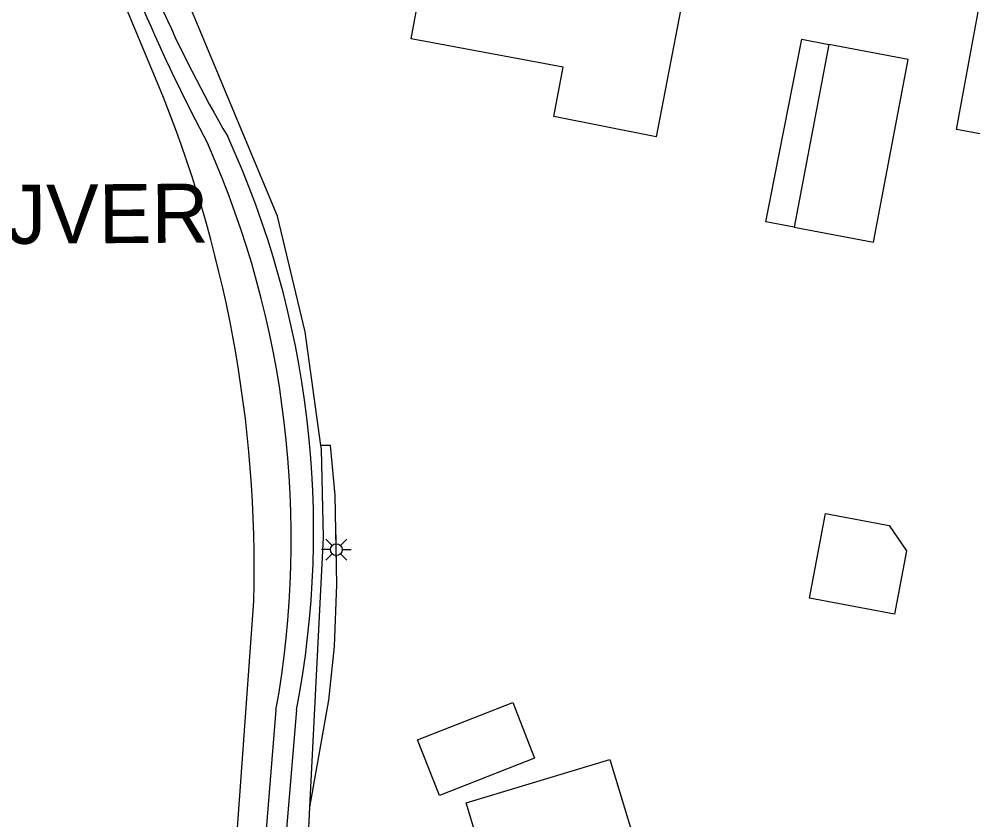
# Model space of a CAD drawing. Extents: x 126000 to 131009, y 393000 to 395500.
# Drawn here: x 130760.41 to 130800.8, y 395148.08 to 395182 of the extents above; entities that cross this region are included whole.
import ezdxf

# ---------------------------------------------------------------- set-up
doc = ezdxf.new("R2010")
doc.units = 0
for name, color, linetype in [('gg-afsc-erfafscheiding', 7, 'Continuous'), ('gg-anno-naam water', 7, 'Continuous'), ('gg-bbg-gedigitaliseerde bebouwing', 7, 'Continuous'), ('gg-bbg-gedigitaliseerde bijgebouw', 7, 'Continuous'), ('gg-bbg-luifel en loopbrug', 7, 'Continuous'), ('gg-knt-onverhard', 7, 'Continuous'), ('gg-kntw-beschoeiing', 7, 'Continuous'), ('gt-grn-groengrens', 7, 'Continuous'), ('gt-symb-lichtmast', 7, 'Continuous')]:
    doc.layers.add(name, color=color, linetype=linetype)

# ---------------------------------------------------------------- blocks, each defined once
blk = doc.blocks.new('gt0-LMAST')
at = {"layer": 'gt-symb-lichtmast'}
for p, q in [((-0.182, 0.173), (-0.447, 0.438)), ((-0.005, 0.246), (-0.005, 0.621)), ((0.172, 0.173), (0.437, 0.438)), ((-0.255, -0.004), (-0.63, -0.004)), ((-0.182, -0.181), (-0.447, -0.446)), ((-0.005, -0.254), (-0.005, -0.629)), ((0.437, -0.446), (0.172, -0.181)), ((0.245, -0.004), (0.62, -0.004))]:
    blk.add_line(p, q, dxfattribs=at)
blk.add_circle((-0.005, -0.004), 0.25, dxfattribs=at)

msp = doc.modelspace()

# ---------------------------------------------------------------- linework, layer by layer
at = {"layer": 'gg-afsc-erfafscheiding'}
msp.add_line((130772.59, 395146.05), (130772.719, 395148.624), dxfattribs=at)
for points in [[(130773.191, 395163.941), (130772.52, 395168.75), (130771.354, 395173.648), (130767.147, 395183.747), (130766.788, 395183.665), (130765.065, 395188.42), (130761.905, 395203.628)], [(130772.719, 395148.624), (130773.305, 395160.044), (130773.213, 395163.781), (130773.191, 395163.941)]]:
    msp.add_lwpolyline(points, dxfattribs=at)
at = {"layer": 'gg-bbg-gedigitaliseerde bebouwing'}
msp.add_line((130777.01, 395181.17), (130778.662, 395190.198), dxfattribs=at)
for points in [[(130812.028, 395177.958), (130810.39, 395177.87), (130810, 395184.07), (130805.74, 395183.8), (130804.4, 395176.54), (130800.1, 395177.33), (130802.28, 395189.14), (130803.29, 395189.199)], [(130796.67, 395183.69), (130788.95, 395185.16), (130787.39, 395177.02), (130783.05, 395177.87), (130783.44, 395179.97), (130777.01, 395181.17)]]:
    msp.add_lwpolyline(points, dxfattribs=at)
at = {"layer": 'gg-bbg-gedigitaliseerde bijgebouw'}
msp.add_line((130794.693, 395180.924), (130793.227, 395173.186), dxfattribs=at)
for points in [[(130793.227, 395173.186), (130796.584, 395172.55), (130798.05, 395180.288), (130794.693, 395180.924)], [(130793.872, 395157.471), (130794.552, 395161.059), (130797.246, 395160.549)], [(130797.246, 395160.549), (130797.991, 395159.479), (130797.481, 395156.787), (130793.872, 395157.471)], [(130777.284, 395151.476), (130781.319, 395153.048), (130782.239, 395150.688), (130778.204, 395149.116), (130777.284, 395151.476)]]:
    msp.add_lwpolyline(points, dxfattribs=at)
at = {"layer": 'gg-bbg-luifel en loopbrug'}
for points in [[(130793.227, 395173.186), (130792.028, 395173.413), (130793.555, 395181.148), (130794.693, 395180.924)], [(130779.343, 395148.799), (130785.428, 395150.633), (130786.659, 395146.549), (130780.573, 395144.715), (130779.343, 395148.799)]]:
    msp.add_lwpolyline(points, dxfattribs=at)
at = {"layer": 'gg-knt-onverhard'}
msp.add_line((130771.285, 395152.733), (130770.562, 395143.894), dxfattribs=at)
msp.add_lwpolyline([(130772.157, 395152.735), (130770.151, 395128.858), (130769.878, 395117.135)], dxfattribs=at)
for centre, radius, start, end in [((130814.103, 395203.399), 52.039, 196.4925, 210.4508), ((130842.254, 395215.567), 83.454, 199.02333, 207.76989), ((130732.694, 395160.32), 40.185, 349.1203, 24.5656), ((130730.683, 395160.009), 41.249, 349.8405, 23.8445)]:
    msp.add_arc(centre, radius, start, end, dxfattribs=at)
at = {"layer": 'gg-kntw-beschoeiing'}
for p, q in [((130766.254, 395179.33), (130762.092, 395189.312)), ((130769.395, 395144.036), (130770.345, 395157.34))]:
    msp.add_line(p, q, dxfattribs=at)
msp.add_arc((130716.795, 395158.753), 53.568, 358.4883, 22.5893, dxfattribs=at)
at = {"layer": 'gt-grn-groengrens'}
msp.add_lwpolyline([(130772.719, 395148.624), (130773.53, 395153.15), (130773.76, 395155.422), (130773.859, 395158.048), (130773.792, 395161.829), (130773.593, 395163.941), (130773.191, 395163.941)], dxfattribs=at)

# ---------------------------------------------------------------- block references
at = {"layer": 'gt-symb-lichtmast'}
msp.add_blockref('gt0-LMAST', (130773.844, 395159.531), dxfattribs=at)

# ---------------------------------------------------------------- texts
at = {"layer": 'gg-anno-naam water'}
msp.add_text('UPPELSEVLIETVIJVER', height=2.5, rotation=0.4011, dxfattribs=at).set_placement((130732.022, 395172.283))

doc.saveas('drawing.dxf')
